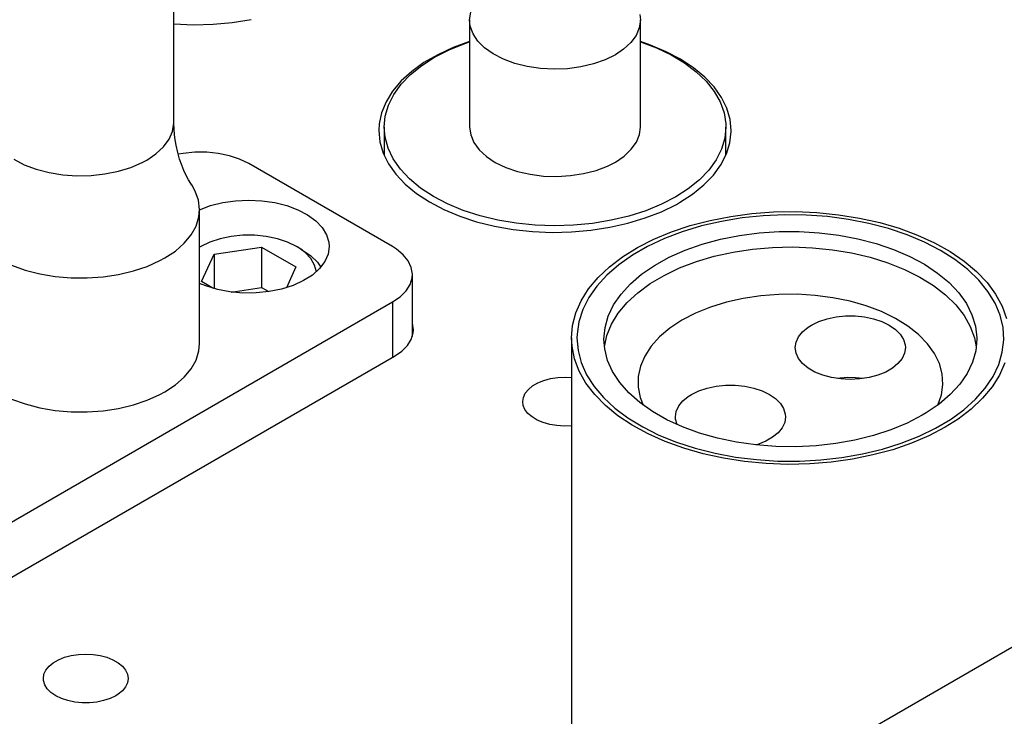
# Model space of a CAD drawing. Header units: inches. Extents: x 3 to 351, y 4 to 271.
# Tile 322 of 530: x 137.74 to 141.37, y 253.13 to 255.7. Entities that reach past the tile are written whole.
import ezdxf

# ---------------------------------------------------------------- set-up
doc = ezdxf.new("R2010")
doc.units = ezdxf.units.IN
doc.header["$LTSCALE"] = 0.5
doc.header["$MEASUREMENT"] = 0
doc.layers.add('DSS', color=7, linetype='Continuous')

msp = doc.modelspace()

# ---------------------------------------------------------------- linework, layer by layer
at = {"layer": 'DSS', "color": 9, "linetype": 'Continuous'}
for p, q in [((138.3111, 255.323), (138.3111, 255.9354)), ((138.3111, 255.3224), (138.3111, 255.323)), ((138.312, 255.2934), (138.3111, 255.3224)), ((138.3147, 255.2649), (138.312, 255.2934)), ((138.319, 255.2374), (138.3147, 255.2649)), ((138.3247, 255.2112), (138.319, 255.2374)), ((138.3316, 255.1867), (138.3247, 255.2112)), ((138.3394, 255.1642), (138.3316, 255.1867)), ((138.3477, 255.1438), (138.3394, 255.1642)), ((138.3563, 255.1255), (138.3477, 255.1438)), ((138.3648, 255.1096), (138.3563, 255.1255)), ((138.3732, 255.0958), (138.3648, 255.1096)), ((138.3764, 255.0908), (138.3732, 255.0958)), ((138.3894, 255.0679), (138.3763, 255.0909)), ((138.4013, 255.0345), (138.3894, 255.0679)), ((138.4053, 255.0004), (138.4013, 255.0345)), ((138.3923, 254.9393), (138.4027, 254.9729)), ((138.4027, 254.9729), (138.4053, 255.0004)), ((138.4053, 254.5065), (138.4053, 255.0004)), ((140.2879, 254.9603), (140.364, 254.9752)), ((140.364, 254.9752), (140.4422, 254.9856)), ((140.484, 254.9776), (140.4059, 254.9695)), ((140.4422, 254.9856), (140.5219, 254.9914)), ((140.5631, 254.9811), (140.484, 254.9776)), ((140.5219, 254.9914), (140.6022, 254.9927)), ((140.6424, 254.98), (140.5631, 254.9811)), ((140.6022, 254.9927), (140.6823, 254.9894)), ((140.7211, 254.9744), (140.6424, 254.98)), ((140.6823, 254.9894), (140.7615, 254.9814)), ((140.7984, 254.9641), (140.7211, 254.9744)), ((140.7615, 254.9814), (140.8389, 254.969)), ((138.3742, 254.9068), (138.3923, 254.9393)), ((140.1452, 254.9179), (140.2147, 254.9412)), ((140.256, 254.9399), (140.1856, 254.9187)), ((140.2147, 254.9412), (140.2879, 254.9603)), ((140.3297, 254.9569), (140.256, 254.9399)), ((140.4059, 254.9695), (140.3297, 254.9569)), ((140.8735, 254.9495), (140.7984, 254.9641)), ((140.8389, 254.969), (140.9137, 254.9522)), ((140.9457, 254.9305), (140.8735, 254.9495)), ((140.9137, 254.9522), (140.9853, 254.9312)), ((138.3486, 254.8761), (138.3742, 254.9068)), ((140.0801, 254.8908), (140.1452, 254.9179)), ((140.1856, 254.9187), (140.1194, 254.8936)), ((140.3265, 254.8907), (140.3967, 254.9045)), ((140.3967, 254.9045), (140.469, 254.914)), ((140.469, 254.914), (140.5426, 254.9189)), ((140.5426, 254.9189), (140.6168, 254.9191)), ((140.6168, 254.9191), (140.6905, 254.9148)), ((140.6905, 254.9148), (140.763, 254.9059)), ((140.763, 254.9059), (140.8335, 254.8926)), ((141.0143, 254.9074), (140.9457, 254.9305)), ((140.9853, 254.9312), (141.0529, 254.9062)), ((141.0784, 254.8805), (141.0143, 254.9074)), ((141.0529, 254.9062), (141.1159, 254.8774)), ((138.3161, 254.8475), (138.3486, 254.8761)), ((140.0578, 254.8647), (140.0016, 254.8324)), ((140.0199, 254.86), (140.0801, 254.8908)), ((140.1194, 254.8936), (140.0578, 254.8647)), ((140.196, 254.8503), (140.2594, 254.8725)), ((140.2594, 254.8725), (140.3265, 254.8907)), ((140.8335, 254.8926), (140.901, 254.8749)), ((140.901, 254.8749), (140.9649, 254.8532)), ((141.1376, 254.85), (141.0784, 254.8805)), ((141.1159, 254.8774), (141.1736, 254.8451)), ((138.2772, 254.8218), (138.3161, 254.8475)), ((140.0016, 254.8324), (139.9513, 254.797)), ((139.9654, 254.826), (140.0199, 254.86)), ((140.1372, 254.8243), (140.196, 254.8503)), ((140.9649, 254.8532), (141.0243, 254.8276)), ((141.0243, 254.8276), (141.0786, 254.7984)), ((141.1911, 254.8162), (141.1376, 254.85)), ((141.1736, 254.8451), (141.2255, 254.8097)), ((137.7122, 254.7955), (137.7624, 254.7774)), ((138.1613, 254.7739), (138.2124, 254.791)), ((138.2124, 254.791), (138.2591, 254.812)), ((138.2591, 254.812), (138.2772, 254.8218)), ((139.9513, 254.797), (139.9074, 254.7588)), ((139.9169, 254.789), (139.9654, 254.826)), ((140.0357, 254.762), (140.0835, 254.7947)), ((140.0835, 254.7947), (140.1372, 254.8243)), ((141.0786, 254.7984), (141.1272, 254.7661)), ((141.2384, 254.7794), (141.1911, 254.8162)), ((141.2255, 254.8097), (141.271, 254.7715)), ((137.7624, 254.7774), (137.8164, 254.7635)), ((137.8164, 254.7635), (137.8731, 254.7538)), ((138.0494, 254.7523), (138.1066, 254.7609)), ((138.1066, 254.7609), (138.1613, 254.7739)), ((139.9074, 254.7588), (139.8704, 254.7183)), ((139.8751, 254.7494), (139.9169, 254.789)), ((139.9943, 254.7265), (140.0357, 254.762)), ((141.1272, 254.7661), (141.1694, 254.7309)), ((141.2791, 254.7401), (141.2384, 254.7794)), ((141.271, 254.7715), (141.3097, 254.7309)), ((137.8731, 254.7538), (137.9316, 254.7487)), ((137.9316, 254.7487), (137.9907, 254.7482)), ((137.9907, 254.7482), (138.0494, 254.7523)), ((139.8403, 254.7076), (139.8751, 254.7494)), ((139.8704, 254.7183), (139.8406, 254.6759)), ((139.9597, 254.6887), (139.9943, 254.7265)), ((141.1694, 254.7309), (141.2048, 254.6933)), ((141.3128, 254.6986), (141.2791, 254.7401)), ((141.3097, 254.7309), (141.3412, 254.6882)), ((139.8129, 254.664), (139.8403, 254.7076)), ((139.9323, 254.6489), (139.9597, 254.6887)), ((141.2048, 254.6933), (141.2331, 254.6537)), ((141.339, 254.6554), (141.3128, 254.6986)), ((141.3412, 254.6882), (141.3653, 254.6439)), ((139.7931, 254.6191), (139.8129, 254.664)), ((139.8406, 254.6759), (139.8184, 254.6319)), ((139.9126, 254.6076), (139.9323, 254.6489)), ((141.2331, 254.6537), (141.2537, 254.6126)), ((141.3576, 254.6109), (141.339, 254.6554)), ((139.7811, 254.5732), (139.7931, 254.6191)), ((139.8184, 254.6319), (139.804, 254.5869)), ((141.2537, 254.6126), (141.2666, 254.5705)), ((141.3683, 254.5655), (141.3576, 254.6109)), ((141.3653, 254.6439), (141.3815, 254.5985)), ((139.7771, 254.5269), (139.7811, 254.5732)), ((139.804, 254.5869), (139.7975, 254.5412)), ((139.9006, 254.5654), (139.9126, 254.6076)), ((140.6495, 254.5666), (140.6615, 254.5741)), ((140.6615, 254.5741), (140.6886, 254.5873)), ((140.6886, 254.5873), (140.7193, 254.5975)), ((140.7193, 254.5975), (140.7525, 254.6045)), ((140.7525, 254.6045), (140.7874, 254.608)), ((140.7874, 254.608), (140.8228, 254.608)), ((140.8228, 254.608), (140.8577, 254.6045)), ((140.8577, 254.6045), (140.891, 254.5975)), ((140.891, 254.5975), (140.9216, 254.5873)), ((140.9216, 254.5873), (140.9487, 254.5741)), ((140.9487, 254.5741), (140.9715, 254.5585)), ((139.7975, 254.5412), (139.7971, 254.5269)), ((139.8966, 254.5227), (139.9006, 254.5654)), ((140.6142, 254.5313), (140.6292, 254.5498)), ((140.6292, 254.5498), (140.6495, 254.5666)), ((140.9715, 254.5585), (140.9892, 254.5408)), ((140.9892, 254.5408), (141.0013, 254.5215)), ((141.2666, 254.5705), (141.2716, 254.5278)), ((141.371, 254.5198), (141.3683, 254.5655)), ((139.7771, 254.5269), (139.7771, 252.7919)), ((139.7789, 254.4962), (139.7771, 254.5269)), ((139.7971, 254.5269), (139.8011, 254.4812)), ((139.8995, 254.4867), (139.8966, 254.5227)), ((140.602, 254.4912), (140.6051, 254.5116)), ((140.6051, 254.5116), (140.6142, 254.5313)), ((141.0013, 254.5215), (141.0075, 254.5014)), ((141.0075, 254.5014), (141.0082, 254.4912)), ((141.2716, 254.5227), (141.2676, 254.4799)), ((141.2716, 254.5278), (141.2716, 254.5227)), ((141.3658, 254.4741), (141.371, 254.5198)), ((139.7882, 254.4501), (139.7789, 254.4962)), ((139.8011, 254.4812), (139.8131, 254.4359)), ((139.9101, 254.4444), (139.8995, 254.4867)), ((140.6051, 254.4708), (140.602, 254.4912)), ((140.6142, 254.4511), (140.6051, 254.4708)), ((141.0051, 254.4708), (140.996, 254.4511)), ((141.0082, 254.4912), (141.0051, 254.4708)), ((141.2676, 254.4799), (141.2557, 254.4377)), ((141.3526, 254.4289), (141.3658, 254.4741)), ((139.8053, 254.4048), (139.7882, 254.4501)), ((139.8131, 254.4359), (139.8329, 254.3916)), ((139.9287, 254.4029), (139.9101, 254.4444)), ((140.6292, 254.4326), (140.6142, 254.4511)), ((140.6495, 254.4158), (140.6292, 254.4326)), ((140.981, 254.4326), (140.9607, 254.4158)), ((140.996, 254.4511), (140.981, 254.4326)), ((141.2557, 254.4377), (141.2359, 254.3964)), ((141.3316, 254.3847), (141.3526, 254.4289)), ((141.3752, 254.4347), (141.3554, 254.3898)), ((139.8302, 254.3607), (139.8053, 254.4048)), ((139.8329, 254.3916), (139.8603, 254.3486)), ((139.9548, 254.3629), (139.9287, 254.4029)), ((143.1739, 254.4095), (140.6107, 252.9297)), ((140.6745, 254.4014), (140.6495, 254.4158)), ((140.7035, 254.3896), (140.6745, 254.4014)), ((140.9357, 254.4014), (140.9067, 254.3896)), ((140.9607, 254.4158), (140.9357, 254.4014)), ((141.2359, 254.3964), (141.2086, 254.3566)), ((139.8626, 254.3183), (139.8302, 254.3607)), ((139.9882, 254.3247), (139.9548, 254.3629)), ((140.7356, 254.381), (140.7035, 254.3896)), ((140.7698, 254.3757), (140.7356, 254.381)), ((140.8051, 254.3739), (140.7698, 254.3757)), ((140.8404, 254.3757), (140.8051, 254.3739)), ((140.8746, 254.381), (140.8404, 254.3757)), ((140.9067, 254.3896), (140.8746, 254.381)), ((141.2086, 254.3566), (141.174, 254.3188)), ((141.303, 254.342), (141.3316, 254.3847)), ((141.3554, 254.3898), (141.328, 254.3462)), ((139.8603, 254.3486), (139.8951, 254.3074)), ((140.0286, 254.2888), (139.9882, 254.3247)), ((140.2076, 254.3114), (140.2195, 254.319)), ((140.2195, 254.319), (140.2467, 254.3321)), ((140.2467, 254.3321), (140.2773, 254.3423)), ((140.2773, 254.3423), (140.3106, 254.3493)), ((140.3106, 254.3493), (140.3455, 254.3529)), ((140.3455, 254.3529), (140.3809, 254.3529)), ((140.3809, 254.3529), (140.4157, 254.3493)), ((140.4157, 254.3493), (140.449, 254.3423)), ((140.449, 254.3423), (140.4797, 254.3321)), ((140.4797, 254.3321), (140.5068, 254.319)), ((140.5068, 254.319), (140.5296, 254.3033)), ((141.174, 254.3188), (141.1326, 254.2833)), ((141.2671, 254.3012), (141.303, 254.342)), ((141.328, 254.3462), (141.2932, 254.3044)), ((139.902, 254.2779), (139.8626, 254.3183)), ((139.8951, 254.3074), (139.9368, 254.2685)), ((140.0755, 254.2556), (140.0286, 254.2888)), ((140.1723, 254.2762), (140.1873, 254.2947)), ((140.1873, 254.2947), (140.2076, 254.3114)), ((140.5296, 254.3033), (140.5473, 254.2856)), ((140.5473, 254.2856), (140.5594, 254.2664)), ((141.1326, 254.2833), (141.0847, 254.2506)), ((141.2243, 254.2626), (141.2671, 254.3012)), ((141.2932, 254.3044), (141.2513, 254.2648)), ((139.9483, 254.24), (139.902, 254.2779)), ((139.9368, 254.2685), (139.9852, 254.2322)), ((140.1282, 254.2256), (140.0755, 254.2556)), ((140.16, 254.236), (140.1631, 254.2564)), ((140.1631, 254.2564), (140.1723, 254.2762)), ((140.5594, 254.2664), (140.5655, 254.2463)), ((140.5655, 254.2463), (140.5663, 254.236)), ((141.0847, 254.2506), (141.0703, 254.242)), ((141.175, 254.2268), (141.2243, 254.2626)), ((141.2513, 254.2648), (141.2029, 254.2278)), ((140.0009, 254.2049), (139.9483, 254.24)), ((139.9852, 254.2322), (140.0396, 254.1989)), ((140.1863, 254.1989), (140.1282, 254.2256)), ((140.1606, 254.2277), (140.16, 254.236)), ((140.1661, 254.2075), (140.1606, 254.2277)), ((140.5632, 254.2157), (140.554, 254.1959)), ((140.5663, 254.236), (140.5632, 254.2157)), ((141.0151, 254.2134), (140.9549, 254.1884)), ((141.0703, 254.242), (141.0151, 254.2134)), ((141.1196, 254.194), (141.175, 254.2268)), ((141.2029, 254.2278), (141.1548, 254.1975)), ((140.0592, 254.173), (140.0009, 254.2049)), ((140.0396, 254.1989), (140.0996, 254.1689)), ((140.249, 254.1761), (140.1863, 254.1989)), ((140.3156, 254.1573), (140.249, 254.1761)), ((140.5391, 254.1774), (140.5188, 254.1607)), ((140.554, 254.1959), (140.5391, 254.1774)), ((140.9549, 254.1884), (140.8904, 254.1673)), ((141.0589, 254.1645), (141.1196, 254.194)), ((141.1548, 254.1975), (141.0952, 254.1663)), ((140.1227, 254.1447), (140.0592, 254.173)), ((140.0996, 254.1689), (140.1645, 254.1425)), ((140.1908, 254.1201), (140.1227, 254.1447)), ((140.1645, 254.1425), (140.2336, 254.1201)), ((140.3853, 254.1427), (140.3156, 254.1573)), ((140.4573, 254.1326), (140.3853, 254.1427)), ((140.4937, 254.1462), (140.4647, 254.1345)), ((140.5188, 254.1607), (140.4937, 254.1462)), ((140.7515, 254.1377), (140.6788, 254.1295)), ((140.8224, 254.1503), (140.7515, 254.1377)), ((140.8904, 254.1673), (140.8224, 254.1503)), ((140.9235, 254.117), (140.9933, 254.1388)), ((141.0306, 254.1388), (140.9616, 254.1151)), ((140.9933, 254.1388), (141.0589, 254.1645)), ((141.0952, 254.1663), (141.0306, 254.1388)), ((140.2628, 254.0995), (140.1908, 254.1201)), ((140.2336, 254.1201), (140.3063, 254.1018)), ((140.3063, 254.1018), (140.3818, 254.0878)), ((140.5308, 254.1269), (140.4573, 254.1326)), ((140.4647, 254.1345), (140.4583, 254.1324)), ((140.6049, 254.1259), (140.5308, 254.1269)), ((140.6788, 254.1295), (140.6049, 254.1259)), ((140.8503, 254.0993), (140.9235, 254.117)), ((140.9616, 254.1151), (140.8888, 254.0955)), ((140.338, 254.0832), (140.2628, 254.0995)), ((140.4156, 254.0713), (140.338, 254.0832)), ((140.3818, 254.0878), (140.4594, 254.0783)), ((140.4949, 254.0639), (140.4156, 254.0713)), ((140.4594, 254.0783), (140.5383, 254.0733)), ((140.5383, 254.0733), (140.6176, 254.073)), ((140.6176, 254.073), (140.6966, 254.0772)), ((140.7349, 254.0692), (140.6554, 254.0628)), ((140.6966, 254.0772), (140.7744, 254.086)), ((140.813, 254.0801), (140.7349, 254.0692)), ((140.7744, 254.086), (140.8503, 254.0993)), ((140.8888, 254.0955), (140.813, 254.0801)), ((140.5751, 254.061), (140.4949, 254.0639)), ((140.6554, 254.0628), (140.5751, 254.061))]:
    msp.add_line(p, q, dxfattribs=at)
at = {"layer": 'DSS', "color": 132, "linetype": 'Continuous'}
for p, q in [((138.5262, 255.69), (138.5957, 255.701)), ((138.3111, 255.6845), (138.383, 255.6818)), ((138.383, 255.6818), (138.455, 255.6836)), ((138.455, 255.6836), (138.5262, 255.69)), ((139.3402, 255.5972), (139.2838, 255.5713)), ((139.4012, 255.6193), (139.3402, 255.5972)), ((140.0678, 255.6067), (140.0311, 255.6193)), ((140.1261, 255.5823), (140.0678, 255.6067)), ((139.2838, 255.5713), (139.2328, 255.5419)), ((140.1794, 255.5543), (140.1261, 255.5823)), ((140.227, 255.523), (140.1794, 255.5543)), ((139.2328, 255.5419), (139.1877, 255.5094)), ((140.2683, 255.4889), (140.227, 255.523)), ((139.1877, 255.5094), (139.1491, 255.4743)), ((140.3028, 255.4524), (140.2683, 255.4889)), ((139.1491, 255.4743), (139.1175, 255.4369)), ((140.3301, 255.4139), (140.3028, 255.4524)), ((139.1175, 255.4369), (139.0933, 255.3977)), ((140.3498, 255.3739), (140.3301, 255.4139)), ((139.0933, 255.3977), (139.0767, 255.3573)), ((140.3618, 255.3329), (140.3498, 255.3739)), ((139.0767, 255.3573), (139.068, 255.316)), ((139.068, 255.316), (139.0666, 255.2913)), ((140.3658, 255.2913), (140.3618, 255.3329)), ((139.0666, 255.2913), (139.0706, 255.2498)), ((140.3611, 255.2466), (140.3657, 255.2881)), ((140.3657, 255.2881), (140.3658, 255.2913)), ((139.0706, 255.2498), (139.0825, 255.2088)), ((140.3486, 255.2057), (140.3611, 255.2466)), ((138.3451, 255.2072), (138.3268, 255.204)), ((138.388, 255.2116), (138.3451, 255.2072)), ((138.4316, 255.2116), (138.388, 255.2116)), ((138.4745, 255.2072), (138.4316, 255.2116)), ((138.5154, 255.1986), (138.4745, 255.2072)), ((138.5532, 255.1861), (138.5154, 255.1986)), ((139.0825, 255.2088), (139.1022, 255.1687)), ((140.3283, 255.1657), (140.3486, 255.2057)), ((138.5866, 255.1699), (138.5532, 255.1861)), ((139.1169, 254.8637), (138.5866, 255.1699)), ((139.1022, 255.1687), (139.1295, 255.1302)), ((140.3004, 255.1274), (140.3283, 255.1657)), ((139.1295, 255.1302), (139.164, 255.0937)), ((140.2654, 255.091), (140.3004, 255.1274)), ((139.164, 255.0937), (139.2053, 255.0596)), ((140.2236, 255.0571), (140.2654, 255.091)), ((139.2053, 255.0596), (139.2529, 255.0284)), ((140.1755, 255.0261), (140.2236, 255.0571)), ((138.4053, 254.9995), (138.4462, 255.0147)), ((138.4462, 255.0147), (138.4909, 255.0259)), ((138.4909, 255.0259), (138.5381, 255.0328)), ((138.5381, 255.0328), (138.5866, 255.0351)), ((138.5866, 255.0351), (138.6352, 255.0328)), ((138.6352, 255.0328), (138.6824, 255.0259)), ((138.6824, 255.0259), (138.727, 255.0147)), ((138.727, 255.0147), (138.7679, 254.9994)), ((139.2529, 255.0284), (139.3062, 255.0004)), ((140.1088, 254.9925), (140.1637, 255.0195)), ((140.1637, 255.0195), (140.1755, 255.0261)), ((138.7679, 254.9994), (138.8039, 254.9805)), ((138.8039, 254.9805), (138.834, 254.9584)), ((139.3062, 255.0004), (139.3646, 254.976)), ((139.3646, 254.976), (139.4272, 254.9554)), ((140.049, 254.9693), (140.1088, 254.9925)), ((138.834, 254.9584), (138.8575, 254.9338)), ((139.4272, 254.9554), (139.4935, 254.939)), ((139.4935, 254.939), (139.5624, 254.9269)), ((139.918, 254.9349), (139.9852, 254.95)), ((139.9852, 254.95), (140.049, 254.9693)), ((138.5219, 254.9011), (138.4809, 254.8924)), ((138.5648, 254.9054), (138.5219, 254.9011)), ((138.6084, 254.9054), (138.5648, 254.9054)), ((138.6513, 254.9011), (138.6084, 254.9054)), ((138.6922, 254.8924), (138.6513, 254.9011)), ((138.8575, 254.9338), (138.8737, 254.9073)), ((138.8737, 254.9073), (138.8822, 254.8796)), ((139.5624, 254.9269), (139.6333, 254.9193)), ((139.6333, 254.9193), (139.7051, 254.9163)), ((139.7051, 254.9163), (139.7771, 254.9179)), ((139.7771, 254.9179), (139.8484, 254.9241)), ((139.8484, 254.9241), (139.918, 254.9349)), ((138.4098, 254.8637), (138.4053, 254.8611)), ((138.4098, 254.8637), (138.4053, 254.8611)), ((138.4432, 254.8799), (138.4098, 254.8637)), ((138.4098, 254.8637), (138.4098, 254.8637)), ((138.4809, 254.8924), (138.4432, 254.8799)), ((138.73, 254.8799), (138.6922, 254.8924)), ((138.7633, 254.8637), (138.73, 254.8799)), ((138.7854, 254.8509), (138.7633, 254.8637)), ((138.7675, 254.8613), (138.7633, 254.8637)), ((138.8834, 254.8637), (138.8794, 254.8357)), ((138.8822, 254.8796), (138.8834, 254.8637)), ((139.1316, 254.8544), (139.1169, 254.8637)), ((138.4123, 254.7347), (138.459, 254.8353)), ((138.459, 254.8353), (138.6333, 254.8623)), ((138.459, 254.8353), (138.459, 254.7089)), ((138.6333, 254.8623), (138.7608, 254.7886)), ((138.6333, 254.8623), (138.6333, 254.7136)), ((138.7947, 254.8416), (138.7675, 254.8613)), ((138.7854, 254.8509), (138.816, 254.83)), ((138.8156, 254.8195), (138.7947, 254.8416)), ((138.816, 254.83), (138.8401, 254.8065)), ((138.8794, 254.8357), (138.8676, 254.8084)), ((139.1566, 254.8338), (139.1316, 254.8544)), ((139.175, 254.811), (139.1566, 254.8338)), ((138.8295, 254.7957), (138.8156, 254.8195)), ((138.8361, 254.7708), (138.8295, 254.7957)), ((138.8401, 254.8065), (138.853, 254.7881)), ((138.8676, 254.8084), (138.8481, 254.7826)), ((139.1863, 254.7867), (139.175, 254.811)), ((138.7608, 254.7886), (138.7254, 254.7122)), ((138.8217, 254.759), (138.7889, 254.7383)), ((138.8481, 254.7826), (138.8217, 254.759)), ((139.1901, 254.7616), (139.1863, 254.7867)), ((139.1892, 254.7491), (139.1901, 254.7616)), ((139.1901, 254.5319), (139.1901, 254.7616)), ((138.4279, 254.7188), (138.4053, 254.7279)), ((138.4549, 254.7101), (138.4123, 254.7347)), ((138.4711, 254.7058), (138.4279, 254.7188)), ((138.7506, 254.7209), (138.708, 254.7073)), ((138.7889, 254.7383), (138.7506, 254.7209)), ((139.1667, 254.7006), (139.1816, 254.7243)), ((139.1816, 254.7243), (139.1892, 254.7491)), ((138.5173, 254.697), (138.4711, 254.7058)), ((138.5654, 254.6927), (138.5173, 254.697)), ((138.5219, 254.6964), (138.6333, 254.7136)), ((138.6141, 254.693), (138.5654, 254.6927)), ((138.6621, 254.6979), (138.6141, 254.693)), ((138.6333, 254.7136), (138.6608, 254.6977)), ((138.708, 254.7073), (138.6621, 254.6979)), ((139.1449, 254.6788), (139.1667, 254.7006)), ((137.7027, 253.8431), (139.1169, 254.6596)), ((139.1169, 254.6596), (139.1449, 254.6788)), ((139.1906, 254.5816), (139.1901, 254.5831)), ((139.1943, 254.5575), (139.1906, 254.5816)), ((139.1861, 254.5216), (139.1933, 254.5454)), ((139.1933, 254.5454), (139.1943, 254.5575)), ((138.4027, 254.479), (138.4053, 254.5065)), ((139.1718, 254.499), (139.1861, 254.5216)), ((138.3923, 254.4454), (138.4027, 254.479)), ((139.124, 254.4595), (139.1509, 254.478)), ((139.1509, 254.478), (139.1718, 254.499)), ((137.6956, 253.6349), (139.124, 254.4595)), ((138.3742, 254.4129), (138.3923, 254.4454)), ((138.3486, 254.3821), (138.3742, 254.4129)), ((138.3161, 254.3536), (138.3486, 254.3821)), ((139.6336, 254.3501), (139.6528, 254.3613)), ((139.6528, 254.3613), (139.6752, 254.3703)), ((139.6752, 254.3703), (139.6998, 254.3769)), ((139.6998, 254.3769), (139.7262, 254.381)), ((139.7262, 254.381), (139.7533, 254.3824)), ((139.7533, 254.3824), (139.7771, 254.3813)), ((140.768, 254.3787), (140.7579, 254.3771)), ((140.7961, 254.381), (140.768, 254.3787)), ((140.8245, 254.3805), (140.7961, 254.381)), ((140.8523, 254.3771), (140.8245, 254.3805)), ((138.2591, 254.318), (138.2772, 254.3279)), ((138.2772, 254.3279), (138.3161, 254.3536)), ((139.5994, 254.3078), (139.6065, 254.323)), ((139.6065, 254.323), (139.618, 254.3373)), ((139.618, 254.3373), (139.6336, 254.3501)), ((137.7122, 254.3015), (137.7624, 254.2835)), ((137.7624, 254.2835), (137.8164, 254.2695)), ((138.1613, 254.2799), (138.2124, 254.2971)), ((138.2124, 254.2971), (138.2591, 254.318)), ((139.597, 254.2922), (139.5994, 254.3078)), ((139.5989, 254.2784), (139.597, 254.2922)), ((137.8164, 254.2695), (137.8731, 254.2599)), ((137.8731, 254.2599), (137.9316, 254.2548)), ((137.9316, 254.2548), (137.9907, 254.2542)), ((137.9907, 254.2542), (138.0494, 254.2583)), ((138.0494, 254.2583), (138.1066, 254.2669)), ((138.1066, 254.2669), (138.1613, 254.2799)), ((139.6054, 254.2631), (139.5989, 254.2784)), ((139.6163, 254.2487), (139.6054, 254.2631)), ((139.6315, 254.2357), (139.6163, 254.2487)), ((139.6503, 254.2243), (139.6315, 254.2357)), ((139.6723, 254.215), (139.6503, 254.2243)), ((139.6967, 254.2081), (139.6723, 254.215)), ((139.7229, 254.2037), (139.6967, 254.2081)), ((139.75, 254.202), (139.7229, 254.2037)), ((139.7771, 254.203), (139.75, 254.202)), ((137.8658, 253.3295), (137.8851, 253.3406)), ((137.8851, 253.3406), (137.9074, 253.3497)), ((137.9074, 253.3497), (137.9321, 253.3563)), ((137.9321, 253.3563), (137.9584, 253.3604)), ((137.9584, 253.3604), (137.9855, 253.3618)), ((137.9855, 253.3618), (138.0127, 253.3604)), ((138.0127, 253.3604), (138.039, 253.3563)), ((138.039, 253.3563), (138.0636, 253.3497)), ((138.0636, 253.3497), (138.086, 253.3406)), ((138.086, 253.3406), (138.1052, 253.3295)), ((137.8316, 253.2872), (137.8387, 253.3024)), ((137.8387, 253.3024), (137.8502, 253.3166)), ((137.8502, 253.3166), (137.8658, 253.3295)), ((138.1052, 253.3295), (138.1208, 253.3166)), ((138.1208, 253.3166), (138.1323, 253.3024)), ((138.1323, 253.3024), (138.1394, 253.2872)), ((137.8293, 253.2715), (137.8316, 253.2872)), ((137.8299, 253.2637), (137.8293, 253.2715)), ((138.1394, 253.2872), (138.1418, 253.2715)), ((138.1418, 253.2715), (138.1394, 253.2559)), ((137.8346, 253.2482), (137.8299, 253.2637)), ((137.8439, 253.2334), (137.8346, 253.2482)), ((137.8575, 253.2198), (137.8439, 253.2334)), ((138.1323, 253.2407), (138.1208, 253.2264)), ((138.1394, 253.2559), (138.1323, 253.2407)), ((137.875, 253.2078), (137.8575, 253.2198)), ((137.8959, 253.1976), (137.875, 253.2078)), ((137.9195, 253.1898), (137.8959, 253.1976)), ((138.0751, 253.1976), (138.0516, 253.1898)), ((138.096, 253.2078), (138.0751, 253.1976)), ((138.1052, 253.2136), (138.096, 253.2078)), ((138.1208, 253.2264), (138.1052, 253.2136)), ((137.9451, 253.1844), (137.9195, 253.1898)), ((137.9719, 253.1817), (137.9451, 253.1844)), ((137.9991, 253.1817), (137.9719, 253.1817)), ((138.026, 253.1844), (137.9991, 253.1817)), ((138.0516, 253.1898), (138.026, 253.1844))]:
    msp.add_line(p, q, dxfattribs=at)
at = {"layer": 'DSS', "color": 96, "linetype": 'Continuous'}
for p, q in [((139.4012, 255.6996), (139.4052, 255.7284)), ((139.4012, 255.6996), (139.4012, 255.3042)), ((139.4036, 255.677), (139.4012, 255.6996)), ((140.0311, 255.6996), (140.0271, 255.6707)), ((140.0291, 255.72), (140.0311, 255.6996)), ((140.0311, 255.3042), (140.0311, 255.6996)), ((139.4138, 255.6487), (139.4036, 255.677)), ((140.0271, 255.6707), (140.0152, 255.6426)), ((139.4316, 255.6216), (139.4138, 255.6487)), ((140.0152, 255.6426), (139.9958, 255.6159)), ((139.2723, 255.5623), (139.3254, 255.5894)), ((139.3254, 255.5894), (139.3835, 255.613)), ((139.3835, 255.613), (139.4012, 255.6191)), ((139.4567, 255.5965), (139.4316, 255.6216)), ((139.4883, 255.574), (139.4567, 255.5965)), ((139.9692, 255.5913), (139.9389, 255.571)), ((139.9958, 255.6159), (139.9692, 255.5913)), ((140.0311, 255.6191), (140.0905, 255.5967)), ((140.0905, 255.5967), (140.1451, 255.5705)), ((139.2249, 255.5318), (139.2723, 255.5623)), ((139.5257, 255.5547), (139.4883, 255.574)), ((139.568, 255.5391), (139.5257, 255.5547)), ((139.9389, 255.571), (139.9007, 255.5522)), ((140.1451, 255.5705), (140.1943, 255.541)), ((139.1836, 255.4985), (139.2249, 255.5318)), ((139.6139, 255.5276), (139.568, 255.5391)), ((139.6625, 255.5204), (139.6139, 255.5276)), ((139.7125, 255.5178), (139.6625, 255.5204)), ((139.7625, 255.5197), (139.7125, 255.5178)), ((139.8114, 255.5263), (139.7625, 255.5197)), ((139.8578, 255.5372), (139.8114, 255.5263)), ((139.9007, 255.5522), (139.8578, 255.5372)), ((140.1943, 255.541), (140.2373, 255.5084)), ((139.1492, 255.4627), (139.1836, 255.4985)), ((140.2373, 255.5084), (140.2738, 255.4733)), ((139.1219, 255.4248), (139.1492, 255.4627)), ((140.2738, 255.4733), (140.3032, 255.436)), ((139.1022, 255.3855), (139.1219, 255.4248)), ((140.3032, 255.436), (140.3252, 255.3971)), ((139.0902, 255.3451), (139.1022, 255.3855)), ((140.3252, 255.3971), (140.3394, 255.3569)), ((139.0862, 255.3042), (139.0902, 255.3451)), ((140.3394, 255.3569), (140.3457, 255.3161)), ((138.3059, 255.2886), (138.311, 255.3186)), ((138.311, 255.3186), (138.3111, 255.323)), ((139.0862, 255.3042), (139.0862, 255.1997)), ((139.0895, 255.2672), (139.0862, 255.3042)), ((139.4012, 255.3042), (139.4052, 255.2753)), ((140.0277, 255.2774), (140.0311, 255.3042)), ((140.3461, 255.3042), (140.3421, 255.2633)), ((140.3457, 255.3161), (140.3461, 255.3042)), ((140.3461, 255.1997), (140.3461, 255.3042)), ((138.2929, 255.2593), (138.3059, 255.2886)), ((139.1007, 255.2267), (139.0895, 255.2672)), ((139.4052, 255.2753), (139.4171, 255.2472)), ((140.0164, 255.2492), (140.0277, 255.2774)), ((140.3421, 255.2633), (140.3301, 255.2229)), ((138.2446, 255.2058), (138.2723, 255.2315)), ((138.2723, 255.2315), (138.2929, 255.2593)), ((139.1197, 255.1872), (139.1007, 255.2267)), ((139.4171, 255.2472), (139.4365, 255.2205)), ((139.9975, 255.2224), (140.0164, 255.2492)), ((138.2106, 255.1829), (138.2446, 255.2058)), ((139.4365, 255.2205), (139.4631, 255.1959)), ((139.4631, 255.1959), (139.4961, 255.1741)), ((139.9389, 255.1756), (139.9714, 255.1976)), ((139.9714, 255.1976), (139.9975, 255.2224)), ((140.3301, 255.2229), (140.3104, 255.1835)), ((137.7199, 255.186), (137.7589, 255.1658)), ((137.7589, 255.1658), (137.8027, 255.1492)), ((138.106, 255.1416), (138.1522, 255.1558)), ((138.1522, 255.1558), (138.1941, 255.174)), ((138.1941, 255.174), (138.2106, 255.1829)), ((139.1463, 255.1492), (139.1197, 255.1872)), ((139.4961, 255.1741), (139.5346, 255.1556)), ((139.5346, 255.1556), (139.5778, 255.1408)), ((139.8676, 255.1447), (139.9095, 255.1607)), ((139.9095, 255.1607), (139.9389, 255.1756)), ((140.3104, 255.1835), (140.2831, 255.1457)), ((137.8027, 255.1492), (137.8504, 255.1368)), ((137.8504, 255.1368), (137.9008, 255.1286)), ((137.9008, 255.1286), (137.9528, 255.125)), ((137.9528, 255.125), (138.0052, 255.126)), ((138.0052, 255.126), (138.0566, 255.1316)), ((138.0566, 255.1316), (138.106, 255.1416)), ((139.1801, 255.1132), (139.1463, 255.1492)), ((139.5778, 255.1408), (139.6244, 255.1302)), ((139.6244, 255.1302), (139.6734, 255.124)), ((139.6734, 255.124), (139.7235, 255.1224)), ((139.7235, 255.1224), (139.7734, 255.1254)), ((139.7734, 255.1254), (139.8218, 255.1329)), ((139.8218, 255.1329), (139.8676, 255.1447)), ((140.2831, 255.1457), (140.2487, 255.1099)), ((139.2207, 255.0796), (139.1801, 255.1132)), ((140.2487, 255.1099), (140.2075, 255.0766)), ((139.2676, 255.0489), (139.2207, 255.0796)), ((139.3202, 255.0214), (139.2676, 255.0489)), ((140.1616, 255.047), (140.1087, 255.0197)), ((140.2075, 255.0766), (140.1616, 255.047)), ((139.3778, 254.9974), (139.3202, 255.0214)), ((140.1087, 255.0197), (140.0508, 254.9961)), ((139.4397, 254.9774), (139.3778, 254.9974)), ((139.5051, 254.9615), (139.4397, 254.9774)), ((139.9886, 254.9763), (139.923, 254.9607)), ((140.0508, 254.9961), (139.9886, 254.9763)), ((139.5732, 254.95), (139.5051, 254.9615)), ((139.6431, 254.943), (139.5732, 254.95)), ((139.7139, 254.9405), (139.6431, 254.943)), ((139.7848, 254.9427), (139.7139, 254.9405)), ((139.8548, 254.9494), (139.7848, 254.9427)), ((139.923, 254.9607), (139.8548, 254.9494)), ((140.2378, 254.8086), (140.3037, 254.8281)), ((140.3037, 254.8281), (140.373, 254.8434)), ((140.373, 254.8434), (140.4446, 254.8543)), ((140.4446, 254.8543), (140.5179, 254.8608)), ((140.5179, 254.8608), (140.592, 254.8626)), ((140.592, 254.8626), (140.666, 254.8598)), ((140.666, 254.8598), (140.739, 254.8524)), ((140.739, 254.8524), (140.8102, 254.8405)), ((140.8102, 254.8405), (140.8788, 254.8243)), ((140.1758, 254.785), (140.2378, 254.8086)), ((140.8788, 254.8243), (140.944, 254.8039)), ((140.944, 254.8039), (141.005, 254.7796)), ((140.0669, 254.7272), (140.1187, 254.7578)), ((140.1187, 254.7578), (140.1758, 254.785)), ((141.005, 254.7796), (141.0611, 254.7516)), ((140.0211, 254.6935), (140.0669, 254.7272)), ((141.0611, 254.7516), (141.1116, 254.7203)), ((141.1116, 254.7203), (141.156, 254.686)), ((139.9819, 254.6572), (140.0211, 254.6935)), ((140.4754, 254.6822), (140.4105, 254.6725)), ((140.5418, 254.6875), (140.4754, 254.6822)), ((140.6089, 254.6881), (140.5418, 254.6875)), ((140.6756, 254.6841), (140.6089, 254.6881)), ((140.741, 254.6755), (140.6756, 254.6841)), ((141.156, 254.686), (141.1938, 254.6492)), ((139.1169, 254.6596), (139.1169, 254.4555)), ((139.9497, 254.6186), (139.9819, 254.6572)), ((140.3481, 254.6584), (140.289, 254.6401)), ((140.4105, 254.6725), (140.3481, 254.6584)), ((140.8041, 254.6625), (140.741, 254.6755)), ((140.8642, 254.6453), (140.8041, 254.6625)), ((141.1938, 254.6492), (141.2245, 254.6102)), ((139.9249, 254.5783), (139.9497, 254.6186)), ((140.2341, 254.6178), (140.1842, 254.592)), ((140.289, 254.6401), (140.2341, 254.6178)), ((140.9202, 254.624), (140.8642, 254.6453)), ((140.9715, 254.5991), (140.9202, 254.624)), ((141.2245, 254.6102), (141.2477, 254.5695)), ((139.9077, 254.5366), (139.9249, 254.5783)), ((140.1842, 254.592), (140.14, 254.5629)), ((141.0173, 254.5708), (140.9715, 254.5991)), ((139.8984, 254.4942), (139.9077, 254.5366)), ((140.14, 254.5629), (140.1021, 254.531)), ((141.0569, 254.5396), (141.0173, 254.5708)), ((141.0898, 254.5058), (141.0569, 254.5396)), ((141.2477, 254.5695), (141.2632, 254.5277)), ((140.1021, 254.531), (140.071, 254.4966)), ((141.1155, 254.4701), (141.0898, 254.5058)), ((141.2632, 254.5277), (141.2699, 254.4942)), ((140.071, 254.4966), (140.0472, 254.4604)), ((141.1337, 254.4328), (141.1155, 254.4701)), ((140.0472, 254.4604), (140.0311, 254.4229)), ((141.1441, 254.3946), (141.1337, 254.4328)), ((140.0311, 254.4229), (140.0228, 254.3845)), ((141.1465, 254.3559), (141.1441, 254.3946)), ((140.0228, 254.3845), (140.0225, 254.3457)), ((141.1409, 254.3173), (141.1465, 254.3559)), ((140.0225, 254.3457), (140.0302, 254.3073)), ((140.0302, 254.3073), (140.0409, 254.2794)), ((141.1274, 254.2794), (141.1409, 254.3173))]:
    msp.add_line(p, q, dxfattribs=at)

doc.saveas('drawing.dxf')
